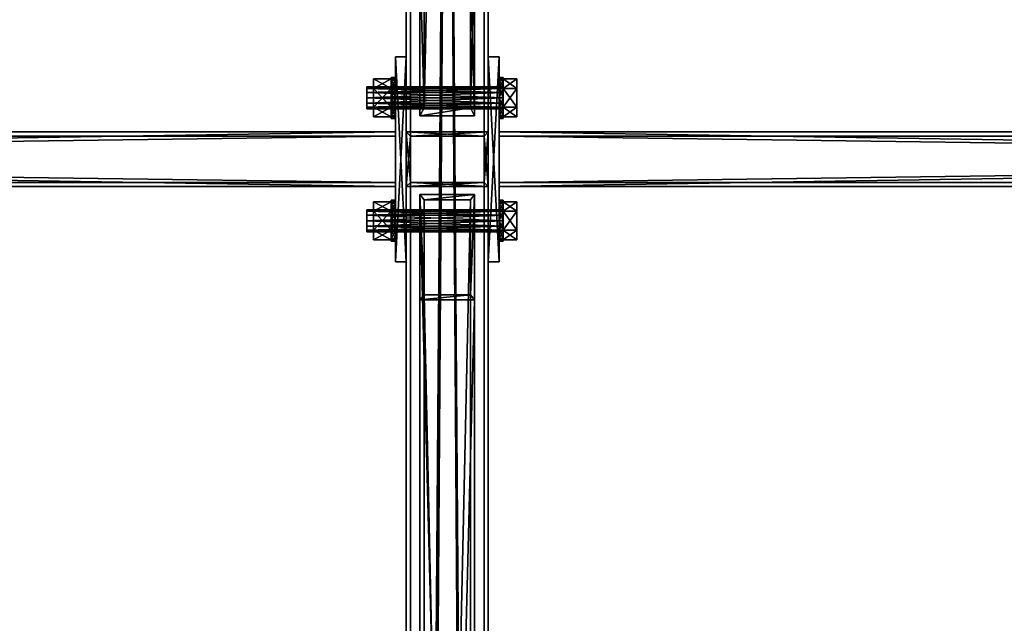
# Model space of a CAD drawing. Header units: millimetres. Extents: x 60485 to 71303, y 100 to 16900.
# Tile 885 of 1056: x 65487 to 66208, y 11560 to 12002. Entities that reach past the tile are written whole.
import ezdxf

# ---------------------------------------------------------------- set-up
doc = ezdxf.new("R2010")
doc.units = ezdxf.units.MM
for name, color, linetype in [('13', 7, 'Continuous'), ('3', 7, 'Continuous'), ('4', 7, 'Continuous'), ('6', 7, 'Continuous'), ('99', 7, 'Continuous')]:
    doc.layers.add(name, color=color, linetype=linetype)

msp = doc.modelspace()

# ---------------------------------------------------------------- meshes
at = {"layer": '13', "color": 7}
mesh = msp.add_polyface(dxfattribs=at)
corners = [(65741, 11949, 2993.1), (65741, 11941, 2993.1), (65741, 11945, 2992.03), (65741, 11938.07, 2996.03), (65741, 11951.93, 2996.03), (65741, 11937, 3000.03), (65741, 11953, 3000.03), (65741, 11938.07, 3004.03), (65741, 11951.93, 3004.03), (65741, 11941, 3006.96), (65741, 11949, 3006.96), (65741, 11945, 3008.03), (65746, 11958.86, 3000.03), (65746, 11951.93, 2988.03), (65759, 11951.93, 2988.03), (65759, 11958.86, 3000.03), (65746, 11938.07, 2988.03), (65759, 11938.07, 2988.03), (65746, 11931.14, 3000.03), (65759, 11931.14, 3000.03), (65746, 11938.07, 3012.03), (65759, 11938.07, 3012.03), (65746, 11951.93, 3012.03), (65759, 11951.93, 3012.03), (65759, 11960, 3000.03), (65759, 11957.99, 2992.53), (65762, 11957.99, 2992.53), (65759, 11952.5, 2987.04), (65762, 11952.5, 2987.04), (65759, 11945, 2985.03), (65762, 11945, 2985.03), (65759, 11937.5, 2987.04), (65759, 11932.01, 2992.53), (65759, 11930, 3000.03), (65759, 11932.01, 3007.53), (65759, 11957.99, 3007.53), (65759, 11937.5, 3013.02), (65759, 11952.5, 3013.02), (65759, 11945, 3015.03)]
mesh.append_faces([[corners[k] for k in face] for face in [(0, 1, 2, 2), (9, 10, 11, 11), (12, 14, 15, 15), (13, 17, 14, 14), (16, 19, 17, 17), (18, 21, 19, 19), (20, 23, 21, 21), (22, 15, 23, 23), (13, 18, 16, 16), (20, 12, 22, 22), (15, 21, 23, 23), (19, 14, 17, 17), (27, 31, 29, 29), (36, 37, 38, 38)]], dxfattribs={"vtx0": -1, "color": 7})
mesh.append_faces([[corners[k] for k in face] for face in [(1, 0, 3, 3), (3, 4, 5, 5), (5, 6, 7, 7), (7, 8, 9, 9), (18, 12, 20, 20), (21, 14, 19, 19), (31, 27, 32, 32), (32, 25, 33, 33), (33, 25, 34, 34), (34, 35, 36, 36)]], dxfattribs={"vtx0": -1, "vtx1": -1, "color": 7})
mesh.append_faces([[corners[k] for k in face] for face in [(3, 0, 4, 4), (5, 4, 6, 6), (7, 6, 8, 8), (9, 8, 10, 10), (18, 13, 12, 12), (21, 15, 14, 14), (32, 27, 25, 25), (34, 25, 24, 24), (34, 24, 35, 35), (36, 35, 37, 37)]], dxfattribs={"vtx0": -1, "vtx2": -1, "vtx3": -1, "color": 7})
mesh.append_faces([[corners[k] for k in face] for face in [(12, 13, 14, 14), (13, 16, 17, 17), (16, 18, 19, 19), (18, 20, 21, 21), (20, 22, 23, 23), (22, 12, 15, 15), (24, 25, 26, 26), (25, 27, 28, 28), (27, 29, 30, 30)]], dxfattribs={"vtx2": -1, "vtx3": -1, "color": 7})
mesh = msp.add_polyface(dxfattribs=at)
corners = [(65741, 11953, 3000.03), (65741, 11951.93, 2996.03), (65841, 11951.93, 2996.03), (65741, 11949, 2993.1), (65841, 11949, 2993.1), (65741, 11945, 2992.03), (65841, 11945, 2992.03), (65741, 11941, 2993.1), (65841, 11941, 2993.1), (65741, 11938.07, 2996.03), (65841, 11938.07, 2996.03), (65741, 11937, 3000.03), (65841, 11937, 3000.03), (65741, 11938.07, 3004.03), (65841, 11938.07, 3004.03), (65741, 11941, 3006.96), (65841, 11941, 3006.96), (65741, 11945, 3008.03), (65841, 11945, 3008.03), (65741, 11949, 3006.96), (65841, 11949, 3006.96), (65741, 11951.93, 3004.03), (65841, 11951.93, 3004.03), (65841, 11953, 3000.03), (65759, 11960, 3000.03), (65762, 11957.99, 2992.53), (65762, 11960, 3000.03), (65759, 11957.99, 2992.53), (65762, 11952.5, 2987.04), (65759, 11952.5, 2987.04), (65762, 11945, 2985.03), (65759, 11945, 2985.03), (65759, 11937.5, 2987.04), (65762, 11937.5, 2987.04), (65759, 11932.01, 2992.53), (65762, 11932.01, 2992.53), (65759, 11930, 3000.03), (65762, 11930, 3000.03), (65759, 11932.01, 3007.53), (65762, 11932.01, 3007.53), (65759, 11937.5, 3013.02), (65762, 11937.5, 3013.02), (65759, 11945, 3015.03), (65762, 11945, 3015.03), (65759, 11952.5, 3013.02), (65762, 11952.5, 3013.02), (65759, 11957.99, 3007.53), (65762, 11957.99, 3007.53)]
mesh.append_faces([[corners[k] for k in face] for face in [(24, 25, 26, 26), (27, 28, 25, 25), (29, 30, 28, 28), (31, 33, 30, 30), (32, 35, 33, 33), (34, 37, 35, 35), (36, 39, 37, 37), (38, 41, 39, 39), (40, 43, 41, 41), (42, 45, 43, 43), (44, 47, 45, 45), (46, 26, 47, 47), (47, 43, 45, 45), (35, 30, 33, 33)]], dxfattribs={"vtx0": -1, "color": 7})
mesh.append_faces([[corners[k] for k in face] for face in [(43, 47, 41, 41), (41, 26, 39, 39), (39, 25, 37, 37), (37, 28, 35, 35)]], dxfattribs={"vtx0": -1, "vtx1": -1, "color": 7})
mesh.append_faces([[corners[k] for k in face] for face in [(41, 47, 26, 26), (39, 26, 25, 25), (37, 25, 28, 28), (35, 28, 30, 30)]], dxfattribs={"vtx0": -1, "vtx2": -1, "vtx3": -1, "color": 7})
mesh.append_faces([[corners[k] for k in face] for face in [(0, 1, 2, 2), (1, 3, 4, 4), (3, 5, 6, 6), (5, 7, 8, 8), (7, 9, 10, 10), (9, 11, 12, 12), (11, 13, 14, 14), (13, 15, 16, 16), (15, 17, 18, 18), (17, 19, 20, 20), (19, 21, 22, 22), (21, 0, 23, 23), (31, 32, 33, 33), (32, 34, 35, 35), (34, 36, 37, 37), (36, 38, 39, 39), (38, 40, 41, 41), (40, 42, 43, 43), (42, 44, 45, 45), (44, 46, 47, 47), (46, 24, 26, 26)]], dxfattribs={"vtx2": -1, "vtx3": -1, "color": 7})
mesh = msp.add_polyface(dxfattribs=at)
corners = [(65741, 11953, 3000.03), (65841, 11951.93, 2996.03), (65841, 11953, 3000.03), (65741, 11951.93, 2996.03), (65841, 11949, 2993.1), (65741, 11949, 2993.1), (65841, 11945, 2992.03), (65741, 11945, 2992.03), (65841, 11941, 2993.1), (65741, 11941, 2993.1), (65841, 11938.07, 2996.03), (65741, 11938.07, 2996.03), (65841, 11937, 3000.03), (65741, 11937, 3000.03), (65841, 11938.07, 3004.03), (65741, 11938.07, 3004.03), (65841, 11941, 3006.96), (65741, 11941, 3006.96), (65841, 11945, 3008.03), (65741, 11945, 3008.03), (65841, 11949, 3006.96), (65741, 11949, 3006.96), (65841, 11951.93, 3004.03), (65741, 11951.93, 3004.03), (65838, 11960, 3000.03), (65838, 11957.99, 2992.53), (65841, 11957.99, 2992.53), (65841, 11960, 3000.03), (65838, 11952.5, 2987.04), (65841, 11952.5, 2987.04), (65838, 11945, 2985.03), (65841, 11945, 2985.03), (65838, 11937.5, 2987.04), (65841, 11937.5, 2987.04), (65838, 11932.01, 2992.53), (65841, 11932.01, 2992.53), (65838, 11930, 3000.03), (65841, 11930, 3000.03), (65838, 11932.01, 3007.53), (65841, 11932.01, 3007.53), (65838, 11937.5, 3013.02), (65841, 11937.5, 3013.02), (65838, 11945, 3015.03), (65841, 11945, 3015.03), (65838, 11952.5, 3013.02), (65841, 11952.5, 3013.02), (65838, 11957.99, 3007.53), (65841, 11957.99, 3007.53)]
mesh.append_faces([[corners[k] for k in face] for face in [(0, 1, 2, 2), (3, 4, 1, 1), (5, 6, 4, 4), (7, 8, 6, 6), (9, 10, 8, 8), (11, 12, 10, 10), (13, 14, 12, 12), (15, 16, 14, 14), (17, 18, 16, 16), (19, 20, 18, 18), (21, 22, 20, 20), (23, 2, 22, 22), (24, 26, 27, 27), (25, 29, 26, 26), (28, 31, 29, 29), (30, 33, 31, 31), (32, 35, 33, 33), (34, 37, 35, 35), (36, 39, 37, 37), (38, 41, 39, 39), (40, 43, 41, 41), (28, 32, 30, 30), (40, 44, 42, 42)]], dxfattribs={"vtx0": -1, "color": 7})
mesh.append_faces([[corners[k] for k in face] for face in [(32, 28, 34, 34), (34, 25, 36, 36), (36, 25, 38, 38), (38, 46, 40, 40)]], dxfattribs={"vtx0": -1, "vtx1": -1, "color": 7})
mesh.append_faces([[corners[k] for k in face] for face in [(34, 28, 25, 25), (38, 25, 24, 24), (38, 24, 46, 46), (40, 46, 44, 44)]], dxfattribs={"vtx0": -1, "vtx2": -1, "vtx3": -1, "color": 7})
mesh.append_faces([[corners[k] for k in face] for face in [(24, 25, 26, 26), (25, 28, 29, 29), (28, 30, 31, 31), (30, 32, 33, 33), (32, 34, 35, 35), (34, 36, 37, 37), (36, 38, 39, 39), (38, 40, 41, 41), (40, 42, 43, 43), (42, 44, 45, 45), (44, 46, 47, 47), (46, 24, 27, 27)]], dxfattribs={"vtx2": -1, "vtx3": -1, "color": 7})
mesh = msp.add_polyface(dxfattribs=at)
corners = [(65841, 11949, 3006.96), (65841, 11941, 3006.96), (65841, 11945, 3008.03), (65841, 11951.93, 3004.03), (65841, 11938.07, 3004.03), (65841, 11953, 3000.03), (65841, 11937, 3000.03), (65841, 11951.93, 2996.03), (65841, 11938.07, 2996.03), (65841, 11949, 2993.1), (65841, 11941, 2993.1), (65841, 11945, 2992.03), (65841, 11958.86, 3000.03), (65841, 11951.93, 2988.03), (65851, 11951.93, 2988.03), (65851, 11958.86, 3000.03), (65841, 11938.07, 2988.03), (65851, 11938.07, 2988.03), (65841, 11931.14, 3000.03), (65851, 11931.14, 3000.03), (65841, 11938.07, 3012.03), (65851, 11938.07, 3012.03), (65841, 11951.93, 3012.03), (65851, 11951.93, 3012.03), (65838, 11945, 3015.03), (65841, 11952.5, 3013.02), (65841, 11945, 3015.03), (65838, 11952.5, 3013.02), (65841, 11957.99, 3007.53), (65838, 11957.99, 3007.53), (65841, 11960, 3000.03), (65841, 11937.5, 3013.02), (65841, 11932.01, 3007.53), (65841, 11957.99, 2992.53), (65841, 11930, 3000.03), (65841, 11952.5, 2987.04), (65841, 11932.01, 2992.53), (65841, 11945, 2985.03), (65841, 11937.5, 2987.04)]
mesh.append_faces([[corners[k] for k in face] for face in [(0, 1, 2, 2), (10, 9, 11, 11), (12, 14, 15, 15), (13, 17, 14, 14), (16, 19, 17, 17), (18, 21, 19, 19), (20, 23, 21, 21), (22, 15, 23, 23), (13, 18, 16, 16), (20, 12, 22, 22), (15, 21, 23, 23), (19, 14, 17, 17), (24, 25, 26, 26), (27, 28, 25, 25), (29, 30, 28, 28), (28, 26, 25, 25), (36, 37, 38, 38)]], dxfattribs={"vtx0": -1, "color": 7})
mesh.append_faces([[corners[k] for k in face] for face in [(1, 3, 4, 4), (4, 5, 6, 6), (6, 7, 8, 8), (8, 9, 10, 10), (18, 12, 20, 20), (21, 14, 19, 19), (26, 28, 31, 31), (31, 30, 32, 32), (32, 33, 34, 34), (34, 35, 36, 36)]], dxfattribs={"vtx0": -1, "vtx1": -1, "color": 7})
mesh.append_faces([[corners[k] for k in face] for face in [(1, 0, 3, 3), (4, 3, 5, 5), (6, 5, 7, 7), (8, 7, 9, 9), (18, 13, 12, 12), (21, 15, 14, 14), (31, 28, 30, 30), (32, 30, 33, 33), (34, 33, 35, 35), (36, 35, 37, 37)]], dxfattribs={"vtx0": -1, "vtx2": -1, "vtx3": -1, "color": 7})
mesh.append_faces([[corners[k] for k in face] for face in [(12, 13, 14, 14), (13, 16, 17, 17), (16, 18, 19, 19), (18, 20, 21, 21), (20, 22, 23, 23), (22, 12, 15, 15)]], dxfattribs={"vtx2": -1, "vtx3": -1, "color": 7})
mesh = msp.add_polyface(dxfattribs=at)
corners = [(65741, 11859, 2993.1), (65741, 11851, 2993.1), (65741, 11855, 2992.03), (65741, 11848.07, 2996.03), (65741, 11861.93, 2996.03), (65741, 11847, 3000.03), (65741, 11863, 3000.03), (65741, 11848.07, 3004.03), (65741, 11861.93, 3004.03), (65741, 11851, 3006.96), (65741, 11859, 3006.96), (65741, 11855, 3008.03), (65746, 11868.86, 3000.03), (65746, 11861.93, 2988.03), (65759, 11861.93, 2988.03), (65759, 11868.86, 3000.03), (65746, 11848.07, 2988.03), (65759, 11848.07, 2988.03), (65746, 11841.14, 3000.03), (65759, 11841.14, 3000.03), (65746, 11848.07, 3012.03), (65759, 11848.07, 3012.03), (65746, 11861.93, 3012.03), (65759, 11861.93, 3012.03), (65759, 11870, 3000.03), (65759, 11867.99, 2992.53), (65762, 11867.99, 2992.53), (65759, 11862.5, 2987.04), (65762, 11862.5, 2987.04), (65759, 11855, 2985.03), (65762, 11855, 2985.03), (65759, 11847.5, 2987.04), (65759, 11842.01, 2992.53), (65759, 11840, 3000.03), (65759, 11842.01, 3007.53), (65759, 11867.99, 3007.53), (65759, 11847.5, 3013.02), (65759, 11862.5, 3013.02), (65759, 11855, 3015.03)]
mesh.append_faces([[corners[k] for k in face] for face in [(0, 1, 2, 2), (9, 10, 11, 11), (12, 14, 15, 15), (13, 17, 14, 14), (16, 19, 17, 17), (18, 21, 19, 19), (20, 23, 21, 21), (22, 15, 23, 23), (13, 18, 16, 16), (20, 12, 22, 22), (15, 21, 23, 23), (19, 14, 17, 17), (27, 31, 29, 29), (36, 37, 38, 38)]], dxfattribs={"vtx0": -1, "color": 7})
mesh.append_faces([[corners[k] for k in face] for face in [(1, 0, 3, 3), (3, 4, 5, 5), (5, 6, 7, 7), (7, 8, 9, 9), (18, 12, 20, 20), (21, 15, 19, 19), (31, 27, 32, 32), (32, 25, 33, 33), (33, 24, 34, 34), (34, 35, 36, 36)]], dxfattribs={"vtx0": -1, "vtx1": -1, "color": 7})
mesh.append_faces([[corners[k] for k in face] for face in [(3, 0, 4, 4), (5, 4, 6, 6), (7, 6, 8, 8), (9, 8, 10, 10), (18, 13, 12, 12), (19, 15, 14, 14), (32, 27, 25, 25), (33, 25, 24, 24), (34, 24, 35, 35), (36, 35, 37, 37)]], dxfattribs={"vtx0": -1, "vtx2": -1, "vtx3": -1, "color": 7})
mesh.append_faces([[corners[k] for k in face] for face in [(12, 13, 14, 14), (13, 16, 17, 17), (16, 18, 19, 19), (18, 20, 21, 21), (20, 22, 23, 23), (22, 12, 15, 15), (24, 25, 26, 26), (25, 27, 28, 28), (27, 29, 30, 30)]], dxfattribs={"vtx2": -1, "vtx3": -1, "color": 7})
mesh = msp.add_polyface(dxfattribs=at)
corners = [(65741, 11863, 3000.03), (65741, 11861.93, 2996.03), (65841, 11861.93, 2996.03), (65741, 11859, 2993.1), (65841, 11859, 2993.1), (65741, 11855, 2992.03), (65841, 11855, 2992.03), (65741, 11851, 2993.1), (65841, 11851, 2993.1), (65741, 11848.07, 2996.03), (65841, 11848.07, 2996.03), (65741, 11847, 3000.03), (65841, 11847, 3000.03), (65741, 11848.07, 3004.03), (65841, 11848.07, 3004.03), (65741, 11851, 3006.96), (65841, 11851, 3006.96), (65741, 11855, 3008.03), (65841, 11855, 3008.03), (65741, 11859, 3006.96), (65841, 11859, 3006.96), (65741, 11861.93, 3004.03), (65841, 11861.93, 3004.03), (65841, 11863, 3000.03), (65759, 11870, 3000.03), (65762, 11867.99, 2992.53), (65762, 11870, 3000.03), (65759, 11867.99, 2992.53), (65762, 11862.5, 2987.04), (65759, 11862.5, 2987.04), (65762, 11855, 2985.03), (65759, 11855, 2985.03), (65759, 11847.5, 2987.04), (65762, 11847.5, 2987.04), (65759, 11842.01, 2992.53), (65762, 11842.01, 2992.53), (65759, 11840, 3000.03), (65762, 11840, 3000.03), (65759, 11842.01, 3007.53), (65762, 11842.01, 3007.53), (65759, 11847.5, 3013.02), (65762, 11847.5, 3013.02), (65759, 11855, 3015.03), (65762, 11855, 3015.03), (65759, 11862.5, 3013.02), (65762, 11862.5, 3013.02), (65759, 11867.99, 3007.53), (65762, 11867.99, 3007.53)]
mesh.append_faces([[corners[k] for k in face] for face in [(24, 25, 26, 26), (27, 28, 25, 25), (29, 30, 28, 28), (31, 33, 30, 30), (32, 35, 33, 33), (34, 37, 35, 35), (36, 39, 37, 37), (38, 41, 39, 39), (40, 43, 41, 41), (42, 45, 43, 43), (44, 47, 45, 45), (46, 26, 47, 47), (47, 43, 45, 45), (35, 30, 33, 33)]], dxfattribs={"vtx0": -1, "color": 7})
mesh.append_faces([[corners[k] for k in face] for face in [(43, 47, 41, 41), (41, 26, 39, 39), (39, 26, 37, 37), (37, 28, 35, 35)]], dxfattribs={"vtx0": -1, "vtx1": -1, "color": 7})
mesh.append_faces([[corners[k] for k in face] for face in [(41, 47, 26, 26), (37, 26, 25, 25), (37, 25, 28, 28), (35, 28, 30, 30)]], dxfattribs={"vtx0": -1, "vtx2": -1, "vtx3": -1, "color": 7})
mesh.append_faces([[corners[k] for k in face] for face in [(0, 1, 2, 2), (1, 3, 4, 4), (3, 5, 6, 6), (5, 7, 8, 8), (7, 9, 10, 10), (9, 11, 12, 12), (11, 13, 14, 14), (13, 15, 16, 16), (15, 17, 18, 18), (17, 19, 20, 20), (19, 21, 22, 22), (21, 0, 23, 23), (31, 32, 33, 33), (32, 34, 35, 35), (34, 36, 37, 37), (36, 38, 39, 39), (38, 40, 41, 41), (40, 42, 43, 43), (42, 44, 45, 45), (44, 46, 47, 47), (46, 24, 26, 26)]], dxfattribs={"vtx2": -1, "vtx3": -1, "color": 7})
mesh = msp.add_polyface(dxfattribs=at)
corners = [(65741, 11863, 3000.03), (65841, 11861.93, 2996.03), (65841, 11863, 3000.03), (65741, 11861.93, 2996.03), (65841, 11859, 2993.1), (65741, 11859, 2993.1), (65841, 11855, 2992.03), (65741, 11855, 2992.03), (65841, 11851, 2993.1), (65741, 11851, 2993.1), (65841, 11848.07, 2996.03), (65741, 11848.07, 2996.03), (65841, 11847, 3000.03), (65741, 11847, 3000.03), (65841, 11848.07, 3004.03), (65741, 11848.07, 3004.03), (65841, 11851, 3006.96), (65741, 11851, 3006.96), (65841, 11855, 3008.03), (65741, 11855, 3008.03), (65841, 11859, 3006.96), (65741, 11859, 3006.96), (65841, 11861.93, 3004.03), (65741, 11861.93, 3004.03), (65838, 11870, 3000.03), (65838, 11867.99, 2992.53), (65841, 11867.99, 2992.53), (65841, 11870, 3000.03), (65838, 11862.5, 2987.04), (65841, 11862.5, 2987.04), (65838, 11855, 2985.03), (65841, 11855, 2985.03), (65838, 11847.5, 2987.04), (65841, 11847.5, 2987.04), (65838, 11842.01, 2992.53), (65841, 11842.01, 2992.53), (65838, 11840, 3000.03), (65841, 11840, 3000.03), (65838, 11842.01, 3007.53), (65841, 11842.01, 3007.53), (65838, 11847.5, 3013.02), (65841, 11847.5, 3013.02), (65838, 11855, 3015.03), (65841, 11855, 3015.03), (65838, 11862.5, 3013.02), (65841, 11862.5, 3013.02), (65838, 11867.99, 3007.53), (65841, 11867.99, 3007.53)]
mesh.append_faces([[corners[k] for k in face] for face in [(0, 1, 2, 2), (3, 4, 1, 1), (5, 6, 4, 4), (7, 8, 6, 6), (9, 10, 8, 8), (11, 12, 10, 10), (13, 14, 12, 12), (15, 16, 14, 14), (17, 18, 16, 16), (19, 20, 18, 18), (21, 22, 20, 20), (23, 2, 22, 22), (24, 26, 27, 27), (25, 29, 26, 26), (28, 31, 29, 29), (30, 33, 31, 31), (32, 35, 33, 33), (34, 37, 35, 35), (36, 39, 37, 37), (38, 41, 39, 39), (40, 43, 41, 41), (28, 32, 30, 30), (40, 44, 42, 42)]], dxfattribs={"vtx0": -1, "color": 7})
mesh.append_faces([[corners[k] for k in face] for face in [(32, 28, 34, 34), (34, 25, 36, 36), (36, 24, 38, 38), (38, 46, 40, 40)]], dxfattribs={"vtx0": -1, "vtx1": -1, "color": 7})
mesh.append_faces([[corners[k] for k in face] for face in [(34, 28, 25, 25), (36, 25, 24, 24), (38, 24, 46, 46), (40, 46, 44, 44)]], dxfattribs={"vtx0": -1, "vtx2": -1, "vtx3": -1, "color": 7})
mesh.append_faces([[corners[k] for k in face] for face in [(24, 25, 26, 26), (25, 28, 29, 29), (28, 30, 31, 31), (30, 32, 33, 33), (32, 34, 35, 35), (34, 36, 37, 37), (36, 38, 39, 39), (38, 40, 41, 41), (40, 42, 43, 43), (42, 44, 45, 45), (44, 46, 47, 47), (46, 24, 27, 27)]], dxfattribs={"vtx2": -1, "vtx3": -1, "color": 7})
mesh = msp.add_polyface(dxfattribs=at)
corners = [(65841, 11859, 3006.96), (65841, 11851, 3006.96), (65841, 11855, 3008.03), (65841, 11861.93, 3004.03), (65841, 11848.07, 3004.03), (65841, 11863, 3000.03), (65841, 11847, 3000.03), (65841, 11861.93, 2996.03), (65841, 11848.07, 2996.03), (65841, 11859, 2993.1), (65841, 11851, 2993.1), (65841, 11855, 2992.03), (65841, 11868.86, 3000.03), (65841, 11861.93, 2988.03), (65851, 11861.93, 2988.03), (65851, 11868.86, 3000.03), (65841, 11848.07, 2988.03), (65851, 11848.07, 2988.03), (65841, 11841.14, 3000.03), (65851, 11841.14, 3000.03), (65841, 11848.07, 3012.03), (65851, 11848.07, 3012.03), (65841, 11861.93, 3012.03), (65851, 11861.93, 3012.03), (65838, 11855, 3015.03), (65841, 11862.5, 3013.02), (65841, 11855, 3015.03), (65838, 11862.5, 3013.02), (65841, 11867.99, 3007.53), (65838, 11867.99, 3007.53), (65841, 11870, 3000.03), (65841, 11847.5, 3013.02), (65841, 11842.01, 3007.53), (65841, 11840, 3000.03), (65841, 11867.99, 2992.53), (65841, 11862.5, 2987.04), (65841, 11842.01, 2992.53), (65841, 11855, 2985.03), (65841, 11847.5, 2987.04)]
mesh.append_faces([[corners[k] for k in face] for face in [(0, 1, 2, 2), (10, 9, 11, 11), (12, 14, 15, 15), (13, 17, 14, 14), (16, 19, 17, 17), (18, 21, 19, 19), (20, 23, 21, 21), (22, 15, 23, 23), (13, 18, 16, 16), (20, 12, 22, 22), (15, 21, 23, 23), (19, 14, 17, 17), (24, 25, 26, 26), (27, 28, 25, 25), (29, 30, 28, 28), (28, 26, 25, 25), (36, 37, 38, 38)]], dxfattribs={"vtx0": -1, "color": 7})
mesh.append_faces([[corners[k] for k in face] for face in [(1, 3, 4, 4), (4, 5, 6, 6), (6, 7, 8, 8), (8, 9, 10, 10), (18, 12, 20, 20), (21, 15, 19, 19), (26, 28, 31, 31), (31, 30, 32, 32), (32, 30, 33, 33), (33, 35, 36, 36)]], dxfattribs={"vtx0": -1, "vtx1": -1, "color": 7})
mesh.append_faces([[corners[k] for k in face] for face in [(1, 0, 3, 3), (4, 3, 5, 5), (6, 5, 7, 7), (8, 7, 9, 9), (18, 13, 12, 12), (19, 15, 14, 14), (31, 28, 30, 30), (33, 30, 34, 34), (33, 34, 35, 35), (36, 35, 37, 37)]], dxfattribs={"vtx0": -1, "vtx2": -1, "vtx3": -1, "color": 7})
mesh.append_faces([[corners[k] for k in face] for face in [(12, 13, 14, 14), (13, 16, 17, 17), (16, 18, 19, 19), (18, 20, 21, 21), (20, 22, 23, 23), (22, 12, 15, 15)]], dxfattribs={"vtx2": -1, "vtx3": -1, "color": 7})
at = {"layer": '3', "color": 91}
mesh = msp.add_polyface(dxfattribs=at)
corners = [(65773, 16854.96, 2970.03), (65773, 16738.42, 2970.03), (65773, 8515, 5484.18), (65773, 8515, 5561.56), (65773, 16854.96, 3011.78), (65827, 8515, 5561.56), (65827, 16854.96, 3011.78), (65827, 16738.42, 2970.03), (65827, 16854.96, 2970.03), (65827, 8515, 5484.18), (65830, 8515, 5564.7), (65830, 8515, 5481.04), (65770, 8515, 5481.04), (65770, 8515, 5564.7), (65770, 16854.96, 3014.92), (65830, 16854.96, 3014.92), (65830, 16854.96, 2970.03), (65770, 16854.96, 2970.03), (65770, 16728.16, 2970.03), (65830, 16728.16, 2970.03)]
mesh.append_faces([[corners[k] for k in face] for face in [(1, 4, 0, 0), (3, 1, 2, 2), (3, 6, 4, 4), (7, 5, 9, 9), (6, 7, 8, 8), (1, 9, 2, 2), (10, 14, 15, 15), (16, 6, 8, 8), (0, 14, 17, 17), (18, 13, 12, 12), (14, 18, 17, 17), (19, 12, 11, 11), (19, 15, 16, 16), (10, 19, 11, 11), (7, 16, 8, 8), (17, 1, 0, 0)]], dxfattribs={"vtx0": -1, "color": 91})
mesh.append_faces([[corners[k] for k in face] for face in [(4, 1, 3, 3), (5, 7, 6, 6), (10, 5, 13, 13), (5, 11, 9, 9), (9, 11, 2, 2), (13, 3, 12, 12), (3, 13, 5, 5), (12, 2, 11, 11), (14, 4, 15, 15), (15, 6, 16, 16), (13, 18, 14, 14), (15, 19, 10, 10), (19, 7, 18, 18), (18, 1, 17, 17), (1, 18, 7, 7)]], dxfattribs={"vtx0": -1, "vtx1": -1, "color": 91})
mesh.append_faces([[corners[k] for k in face] for face in [(5, 10, 11, 11), (12, 3, 2, 2), (14, 0, 4, 4), (15, 4, 6, 6), (7, 19, 16, 16)]], dxfattribs={"vtx0": -1, "vtx2": -1, "vtx3": -1, "color": 91})
mesh.append_faces([[corners[k] for k in face] for face in [(3, 5, 6, 6), (1, 7, 9, 9), (10, 13, 14, 14), (19, 18, 12, 12)]], dxfattribs={"vtx2": -1, "vtx3": -1, "color": 91})
at = {"layer": '4', "color": 171}
mesh = msp.add_polyface(dxfattribs=at)
corners = [(65817, 12043.43, 3030.03), (65783, 12043.43, 3030.03), (65783, 13569.29, 3935.79), (65817, 13569.29, 3935.79), (65783, 11937.64, 3030.03), (65783, 13499.46, 3957.14), (65817, 11937.64, 3030.03), (65817, 13499.46, 3957.14), (65820, 12049.31, 3030.03), (65820, 11931.77, 3030.03), (65820, 13495.59, 3958.33), (65820, 13573.17, 3934.61), (65780, 11931.77, 3030.03), (65780, 13495.59, 3958.33), (65780, 12049.31, 3030.03), (65780, 13573.17, 3934.61)]
mesh.append_faces([[corners[k] for k in face] for face in [(0, 2, 3, 3), (1, 5, 2, 2), (4, 7, 5, 5), (6, 3, 7, 7), (8, 10, 11, 11), (9, 13, 10, 10), (12, 15, 13, 13), (14, 11, 15, 15)]], dxfattribs={"vtx0": -1, "color": 171})
mesh.append_faces([[corners[k] for k in face] for face in [(9, 6, 12, 12), (6, 8, 0, 0), (0, 8, 1, 1), (12, 4, 14, 14), (4, 12, 6, 6), (14, 1, 8, 8), (11, 3, 15, 15), (3, 10, 7, 7), (7, 10, 5, 5), (15, 2, 13, 13), (2, 15, 3, 3), (13, 5, 10, 10)]], dxfattribs={"vtx0": -1, "vtx1": -1, "color": 171})
mesh.append_faces([[corners[k] for k in face] for face in [(6, 9, 8, 8), (14, 4, 1, 1), (3, 11, 10, 10), (13, 2, 5, 5)]], dxfattribs={"vtx0": -1, "vtx2": -1, "vtx3": -1, "color": 171})
mesh.append_faces([[corners[k] for k in face] for face in [(0, 1, 2, 2), (1, 4, 5, 5), (4, 6, 7, 7), (6, 0, 3, 3), (8, 9, 10, 10), (9, 12, 13, 13), (12, 14, 15, 15), (14, 8, 11, 11)]], dxfattribs={"vtx2": -1, "vtx3": -1, "color": 171})
mesh = msp.add_polyface(dxfattribs=at)
corners = [(65762, 11917, 2973.03), (65762, 11883, 2973.03), (63238, 11883, 2973.03), (63238, 11917, 2973.03), (65762, 11883, 3027.03), (63238, 11883, 3027.03), (65762, 11917, 3027.03), (63238, 11917, 3027.03), (65762, 11920, 2970.03), (65762, 11920, 3030.03), (63238, 11920, 3030.03), (63238, 11920, 2970.03), (65762, 11880, 3030.03), (63238, 11880, 3030.03), (65762, 11880, 2970.03), (63238, 11880, 2970.03)]
mesh.append_faces([[corners[k] for k in face] for face in [(0, 2, 3, 3), (1, 5, 2, 2), (4, 7, 5, 5), (6, 3, 7, 7), (8, 10, 11, 11), (9, 13, 10, 10), (12, 15, 13, 13), (14, 11, 15, 15)]], dxfattribs={"vtx0": -1, "color": 171})
mesh.append_faces([[corners[k] for k in face] for face in [(9, 6, 12, 12), (6, 8, 0, 0), (0, 8, 1, 1), (12, 4, 14, 14), (4, 12, 6, 6), (14, 1, 8, 8), (11, 3, 15, 15), (3, 10, 7, 7), (7, 10, 5, 5), (15, 2, 13, 13), (2, 15, 3, 3), (13, 5, 10, 10)]], dxfattribs={"vtx0": -1, "vtx1": -1, "color": 171})
mesh.append_faces([[corners[k] for k in face] for face in [(6, 9, 8, 8), (14, 4, 1, 1), (3, 11, 10, 10), (13, 2, 5, 5)]], dxfattribs={"vtx0": -1, "vtx2": -1, "vtx3": -1, "color": 171})
mesh.append_faces([[corners[k] for k in face] for face in [(0, 1, 2, 2), (1, 4, 5, 5), (4, 6, 7, 7), (6, 0, 3, 3), (8, 9, 10, 10), (9, 12, 13, 13), (12, 14, 15, 15), (14, 8, 11, 11)]], dxfattribs={"vtx2": -1, "vtx3": -1, "color": 171})
mesh = msp.add_polyface(dxfattribs=at)
corners = [(65773, 11883, 4451.34), (65773, 11917, 4440.95), (65773, 11917, 3030.03), (65773, 11883, 3030.03), (65827, 11917, 4440.95), (65827, 11917, 3030.03), (65827, 11883, 4451.34), (65827, 11883, 3030.03), (65770, 11880, 4452.26), (65830, 11880, 4452.26), (65830, 11880, 3030.03), (65770, 11880, 3030.03), (65830, 11920, 4440.03), (65830, 11920, 3030.03), (65770, 11920, 4440.03), (65770, 11920, 3030.03)]
mesh.append_faces([[corners[k] for k in face] for face in [(0, 2, 3, 3), (1, 5, 2, 2), (4, 7, 5, 5), (6, 3, 7, 7), (8, 10, 11, 11), (9, 13, 10, 10), (12, 15, 13, 13), (14, 11, 15, 15)]], dxfattribs={"vtx0": -1, "color": 171})
mesh.append_faces([[corners[k] for k in face] for face in [(9, 6, 12, 12), (6, 8, 0, 0), (0, 8, 1, 1), (12, 4, 14, 14), (4, 12, 6, 6), (14, 1, 8, 8), (11, 3, 15, 15), (3, 10, 7, 7), (7, 10, 5, 5), (15, 2, 13, 13), (2, 15, 3, 3), (13, 5, 10, 10)]], dxfattribs={"vtx0": -1, "vtx1": -1, "color": 171})
mesh.append_faces([[corners[k] for k in face] for face in [(6, 9, 8, 8), (14, 4, 1, 1), (3, 11, 10, 10), (13, 2, 5, 5)]], dxfattribs={"vtx0": -1, "vtx2": -1, "vtx3": -1, "color": 171})
mesh.append_faces([[corners[k] for k in face] for face in [(0, 1, 2, 2), (1, 4, 5, 5), (4, 6, 7, 7), (6, 0, 3, 3), (8, 9, 10, 10), (9, 12, 13, 13), (12, 14, 15, 15), (14, 8, 11, 11)]], dxfattribs={"vtx2": -1, "vtx3": -1, "color": 171})
mesh = msp.add_polyface(dxfattribs=at)
corners = [(68362, 11917, 2973.03), (68362, 11883, 2973.03), (65838, 11883, 2973.03), (65838, 11917, 2973.03), (68362, 11883, 3027.03), (65838, 11883, 3027.03), (68362, 11917, 3027.03), (65838, 11917, 3027.03), (68362, 11920, 2970.03), (68362, 11920, 3030.03), (65838, 11920, 3030.03), (65838, 11920, 2970.03), (68362, 11880, 3030.03), (65838, 11880, 3030.03), (68362, 11880, 2970.03), (65838, 11880, 2970.03)]
mesh.append_faces([[corners[k] for k in face] for face in [(0, 2, 3, 3), (1, 5, 2, 2), (4, 7, 5, 5), (6, 3, 7, 7), (8, 10, 11, 11), (9, 13, 10, 10), (12, 15, 13, 13), (14, 11, 15, 15)]], dxfattribs={"vtx0": -1, "color": 171})
mesh.append_faces([[corners[k] for k in face] for face in [(9, 6, 12, 12), (6, 8, 0, 0), (0, 8, 1, 1), (12, 4, 14, 14), (4, 12, 6, 6), (14, 1, 8, 8), (11, 3, 15, 15), (3, 10, 7, 7), (7, 10, 5, 5), (15, 2, 13, 13), (2, 15, 3, 3), (13, 5, 10, 10)]], dxfattribs={"vtx0": -1, "vtx1": -1, "color": 171})
mesh.append_faces([[corners[k] for k in face] for face in [(6, 9, 8, 8), (14, 4, 1, 1), (3, 11, 10, 10), (13, 2, 5, 5)]], dxfattribs={"vtx0": -1, "vtx2": -1, "vtx3": -1, "color": 171})
mesh.append_faces([[corners[k] for k in face] for face in [(0, 1, 2, 2), (1, 4, 5, 5), (4, 6, 7, 7), (6, 0, 3, 3), (8, 9, 10, 10), (9, 12, 13, 13), (12, 14, 15, 15), (14, 8, 11, 11)]], dxfattribs={"vtx2": -1, "vtx3": -1, "color": 171})
mesh = msp.add_polyface(dxfattribs=at)
corners = [(65817, 10237.18, 4954.52), (65783, 10237.18, 4954.52), (65783, 11800.84, 3030.03), (65817, 11800.84, 3030.03), (65783, 10329.76, 4926.22), (65783, 11870.41, 3030.03), (65817, 10329.76, 4926.22), (65817, 11870.41, 3030.03), (65820, 10232.04, 4956.09), (65820, 10334.9, 4924.65), (65820, 11874.28, 3030.03), (65820, 11796.97, 3030.03), (65780, 10334.9, 4924.65), (65780, 11874.28, 3030.03), (65780, 10232.04, 4956.09), (65780, 11796.97, 3030.03)]
mesh.append_faces([[corners[k] for k in face] for face in [(0, 2, 3, 3), (1, 5, 2, 2), (4, 7, 5, 5), (6, 3, 7, 7), (8, 10, 11, 11), (9, 13, 10, 10), (12, 15, 13, 13), (14, 11, 15, 15)]], dxfattribs={"vtx0": -1, "color": 171})
mesh.append_faces([[corners[k] for k in face] for face in [(9, 6, 12, 12), (6, 8, 0, 0), (0, 8, 1, 1), (12, 4, 14, 14), (4, 12, 6, 6), (14, 1, 8, 8), (11, 3, 15, 15), (3, 10, 7, 7), (7, 10, 5, 5), (15, 2, 13, 13), (2, 15, 3, 3), (13, 5, 10, 10)]], dxfattribs={"vtx0": -1, "vtx1": -1, "color": 171})
mesh.append_faces([[corners[k] for k in face] for face in [(6, 9, 8, 8), (14, 4, 1, 1), (3, 11, 10, 10), (13, 2, 5, 5)]], dxfattribs={"vtx0": -1, "vtx2": -1, "vtx3": -1, "color": 171})
mesh.append_faces([[corners[k] for k in face] for face in [(0, 1, 2, 2), (1, 4, 5, 5), (4, 6, 7, 7), (6, 0, 3, 3), (8, 9, 10, 10), (9, 12, 13, 13), (12, 14, 15, 15), (14, 8, 11, 11)]], dxfattribs={"vtx2": -1, "vtx3": -1, "color": 171})
at = {"layer": '6', "color": 2}
mesh = msp.add_polyface(dxfattribs=at)
corners = [(65827, 8555, 2973.03), (65773, 8555, 2973.03), (65773, 16718.35, 2973.03), (65827, 16718.35, 2973.03), (65773, 8555, 3027.03), (65773, 16541.72, 3027.03), (65827, 8555, 3027.03), (65827, 16541.72, 3027.03), (65830, 8555, 2970.03), (65830, 8555, 3030.03), (65830, 16531.91, 3030.03), (65830, 16728.16, 2970.03), (65770, 8555, 3030.03), (65770, 16531.91, 3030.03), (65770, 8555, 2970.03), (65770, 16728.16, 2970.03)]
mesh.append_faces([[corners[k] for k in face] for face in [(0, 2, 3, 3), (1, 5, 2, 2), (4, 7, 5, 5), (6, 3, 7, 7), (8, 10, 11, 11), (9, 13, 10, 10), (12, 15, 13, 13), (14, 11, 15, 15)]], dxfattribs={"vtx0": -1, "color": 2})
mesh.append_faces([[corners[k] for k in face] for face in [(9, 6, 12, 12), (6, 8, 0, 0), (0, 8, 1, 1), (12, 4, 14, 14), (4, 12, 6, 6), (14, 1, 8, 8), (11, 3, 15, 15), (3, 10, 7, 7), (7, 10, 5, 5), (15, 2, 13, 13), (2, 15, 3, 3), (13, 5, 10, 10)]], dxfattribs={"vtx0": -1, "vtx1": -1, "color": 2})
mesh.append_faces([[corners[k] for k in face] for face in [(6, 9, 8, 8), (14, 4, 1, 1), (3, 11, 10, 10), (13, 2, 5, 5)]], dxfattribs={"vtx0": -1, "vtx2": -1, "vtx3": -1, "color": 2})
mesh.append_faces([[corners[k] for k in face] for face in [(0, 1, 2, 2), (1, 4, 5, 5), (4, 6, 7, 7), (6, 0, 3, 3), (8, 9, 10, 10), (9, 12, 13, 13), (12, 14, 15, 15), (14, 8, 11, 11)]], dxfattribs={"vtx2": -1, "vtx3": -1, "color": 2})
at = {"layer": '99', "color": 7}
mesh = msp.add_polyface(dxfattribs=at)
corners = [(65770, 11825, 3030.03), (65770, 11975, 3030.03), (65770, 11975, 2970.03), (65770, 11825, 2970.03), (65762, 11975, 3030.03), (65762, 11975, 2970.03), (65762, 11825, 3030.03), (65762, 11825, 2970.03)]
mesh.append_faces([[corners[k] for k in face] for face in [(0, 2, 3, 3), (1, 5, 2, 2), (4, 7, 5, 5), (6, 3, 7, 7), (1, 6, 4, 4), (3, 5, 7, 7)]], dxfattribs={"vtx0": -1, "color": 7})
mesh.append_faces([[corners[k] for k in face] for face in [(0, 1, 2, 2), (1, 4, 5, 5), (4, 6, 7, 7), (6, 0, 3, 3), (1, 0, 6, 6), (3, 2, 5, 5)]], dxfattribs={"vtx2": -1, "vtx3": -1, "color": 7})
mesh = msp.add_polyface(dxfattribs=at)
corners = [(65830, 11975, 3030.03), (65830, 11825, 3030.03), (65830, 11825, 2970.03), (65830, 11975, 2970.03), (65838, 11825, 3030.03), (65838, 11825, 2970.03), (65838, 11975, 3030.03), (65838, 11975, 2970.03)]
mesh.append_faces([[corners[k] for k in face] for face in [(0, 2, 3, 3), (1, 5, 2, 2), (4, 7, 5, 5), (6, 3, 7, 7), (1, 6, 4, 4), (3, 5, 7, 7)]], dxfattribs={"vtx0": -1, "color": 7})
mesh.append_faces([[corners[k] for k in face] for face in [(0, 1, 2, 2), (1, 4, 5, 5), (4, 6, 7, 7), (6, 0, 3, 3), (1, 0, 6, 6), (3, 2, 5, 5)]], dxfattribs={"vtx2": -1, "vtx3": -1, "color": 7})

doc.saveas('drawing.dxf')
